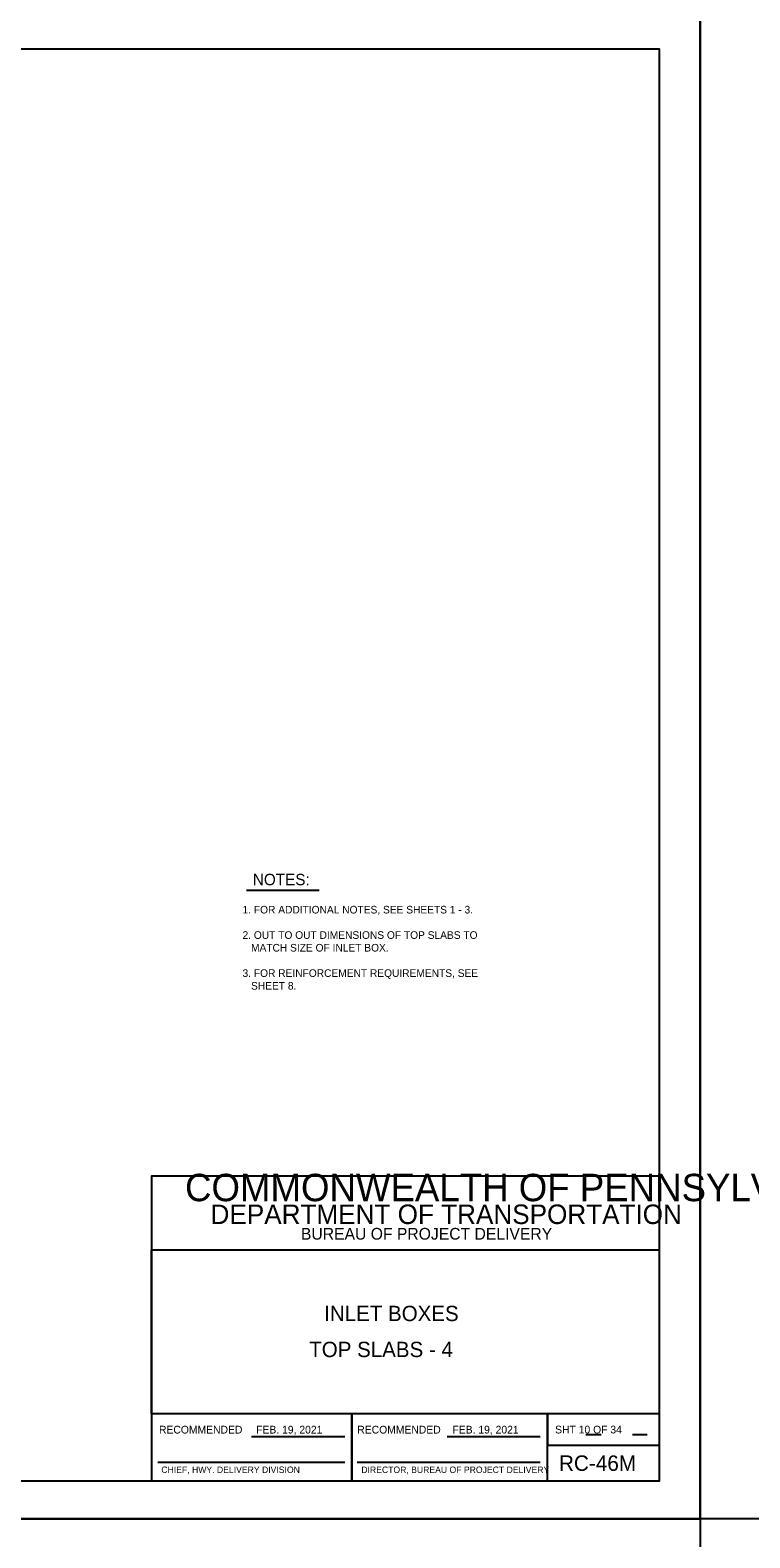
# Model space of a CAD drawing. Extents: x -6420 to 49575, y -4552 to 11624.
# Drawn here: x 3751 to 4680, y 7702 to 9650 of the extents above; entities that cross this region are included whole.
import ezdxf

# ---------------------------------------------------------------- set-up
doc = ezdxf.new("R2010")
doc.units = 0
doc.layers.add('1', color=7, linetype='Continuous')
doc.layers.add('PLT-BNDY', color=7, linetype='Continuous')

msp = doc.modelspace()

# ---------------------------------------------------------------- linework, layer by layer
at = {"layer": '1'}
for p, q in [((4030.5, 8538.8), (4124.2, 8538.8)), ((4468.4, 7835.1), (4488.5, 7835.1)), ((4528.8, 7835.1), (4547.6, 7835.1)), ((4036.7, 7832.5), (4157.1, 7832.5)), ((4289.3, 7832.5), (4409.7, 7832.5)), ((3915.6, 7799.4), (4157.1, 7799.4)), ((4173.2, 7799.4), (4409.7, 7799.4))]:
    msp.add_line(p, q, dxfattribs=at)
msp.add_lwpolyline([(4563.9, 7775.5), (4563.9, 9625.9), (1985.1, 9625.9), (1985.1, 7775.5), (4563.9, 7775.5), (4563.9, 7862), (3907.7, 7862), (3907.7, 8074.1), (4563.9, 8074.1), (4563.9, 8169.2), (3907.7, 8169.2), (3907.7, 7775.5), (4166.3, 7775.5), (4166.3, 7862), (4166.3, 7775.5), (4418.9, 7775.5), (4418.9, 7862), (4418.9, 7821.5), (4563.9, 7821.5)], dxfattribs=at)
at = {"layer": 'PLT-BNDY'}
for points in [[(1857.2, 9675.1), (4616.4, 9675.1), (4616.4, 7726.3), (1857.2, 7726.3)], [(4616.4, 9675.1), (7375.6, 9675.1), (7375.6, 7726.3), (4616.4, 7726.3)], [(1857.2, 7726.3), (4616.4, 7726.3), (4616.4, 5777.4), (1857.2, 5777.4)]]:
    msp.add_lwpolyline(points, close=True, dxfattribs=at)

# ---------------------------------------------------------------- texts
at = {"layer": '1'}
for s, height, p in [('NOTES:', 14.76, (4038.5, 8545.2)), ('1. FOR ADDITIONAL NOTES, SEE SHEETS 1 - 3.', 9.843, (4025.2, 8508.7)), ('2. OUT TO OUT DIMENSIONS OF TOP SLABS TO ', 9.843, (4025.2, 8475.9)), ('   MATCH SIZE OF INLET BOX.', 9.843, (4025.2, 8459.5)), ('3. FOR REINFORCEMENT REQUIREMENTS, SEE', 9.843, (4025.2, 8426.7)), ('   SHEET 8.', 9.843, (4025.2, 8410.3)), ('COMMONWEALTH OF PENNSYLVANIA', 35.379, (3950.9, 8136.8)), ('DEPARTMENT OF TRANSPORTATION', 25.211, (3983.9, 8107.3)), ('BUREAU OF PROJECT DELIVERY', 15.164, (4100.6, 8087.1)), ('INLET BOXES', 19.816, (4130.6, 7981.8)), ('TOP SLABS - 4', 19.816, (4111.3, 7935.3)), ('RECOMMENDED', 10, (3917.3, 7836.5)), ('FEB. 19, 2021', 10, (4042.8, 7836.5)), ('RECOMMENDED', 10, (4173.4, 7836.5)), ('FEB. 19, 2021', 10, (4296.3, 7836.5)), ('SHT 10 OF 34', 10, (4428.9, 7836.6)), ('RC-46M', 20, (4433.9, 7788.2)), ('CHIEF, HWY. DELIVERY DIVISION', 8.333, (3920.3, 7785.5)), ('DIRECTOR, BUREAU OF PROJECT DELIVERY', 8.333, (4178.6, 7785.5))]:
    msp.add_text(s, height=height, dxfattribs=at).set_placement(p)

doc.saveas('drawing.dxf')
